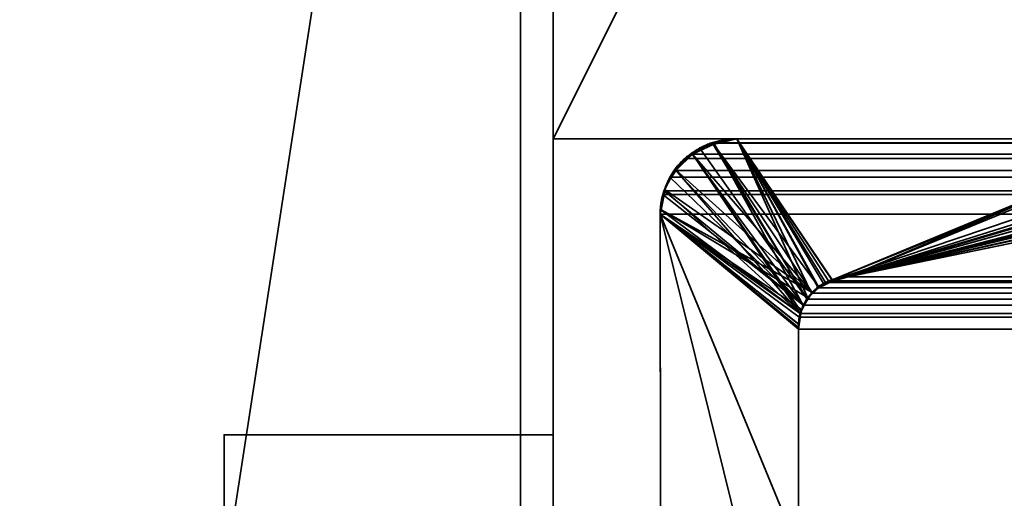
# Model space of a CAD drawing. Header units: millimetres. Extents: x -490 to 6690, y -115 to 152.
# Tile 264 of 656: x 1132.95 to 1140.43, y 2.27 to 5.91. Entities that reach past the tile are written whole.
import ezdxf

# ---------------------------------------------------------------- set-up
doc = ezdxf.new("R2010")
doc.units = ezdxf.units.MM
doc.layers.add('151', color=253, linetype='Continuous')

# ---------------------------------------------------------------- blocks, each defined once
blk = doc.blocks.new('UG_SURFACE_002')
at = {"layer": '151', "color": 252, "linetype": 'Continuous', "lineweight": 35}
for points in [[(2040, -6.2, 2202.5001), (2040, 133.2, 2202.5001), (960, 133.2, 2202.5001), (960, -6.2, 2202.5001)], [(1110, -6.2, 2052.5), (1110, 133.2, 2052.5), (1890, 133.2, 2052.5), (1890, -6.2, 2052.5)]]:
    blk.add_3dface(points, dxfattribs=at)
blk = doc.blocks.new('UG_SURFACE_126')
at = {"layer": '151', "color": 252, "linetype": 'Continuous', "lineweight": 35}
for points in [[(1134.5, 2.75, 1081.875), (1134.5, 2.75, 1164.25), (1137, 2.75, 1164.25), (1137, 2.75, 1081)], [(1137, 2.75, 1081), (1137, 2.75, 1016.25), (1134.5, 2.75, 1016.25), (1134.5, 2.75, 1081.875)], [(1137, 1.9127, 1012.0405), (1134.5, 1.9127, 1012.0405), (1134.5, 2.75, 1016.25), (1137, 2.75, 1016.25)], [(1134.5, 1.9127, 1168.4595), (1137, 1.9127, 1168.4595), (1137, 2.75, 1164.25), (1134.5, 2.75, 1164.25)], [(1134.5, 2.75, 1081.875), (1134.5, -7.1101, 1090.9452), (1134.5, -7.5779, 1091.7555), (1134.5, -8.75, 1154.75)], [(1134.5, -8.75, 1154.75), (1134.5, -9.0148, 1164.0123), (1134.5, 2.75, 1081.875)], [(1134.5, 2.75, 1081.875), (1134.5, -7.0123, 1090.0148), (1134.5, -7.1101, 1090.9452)], [(1134.5, 2.75, 1081.875), (1134.5, -7.9275, 1088.4297), (1134.5, -7.3014, 1089.125)], [(1134.5, 1.9127, 1168.4595), (1134.5, 2.75, 1164.25), (1134.5, -7.0492, 1165.7822), (1134.5, -7.0492, 1166.7178)], [(1134.5, -7.3014, 1089.125), (1134.5, -7.0123, 1090.0148), (1134.5, 2.75, 1081.875)], [(1134.5, -9.7178, 1088.0492), (1134.5, -8.7822, 1088.0492), (1134.5, 2.75, 1081.875), (1134.5, -16.875, 1081.875)], [(1134.5, 2.75, 1164.25), (1134.5, -7.4297, 1164.9275), (1134.5, -7.0492, 1165.7822)], [(1134.5, 2.75, 1081.875), (1134.5, -9.0148, 1164.0123), (1134.5, -8.125, 1164.3014)], [(1134.5, -8.7822, 1088.0492), (1134.5, -7.9275, 1088.4297), (1134.5, 2.75, 1081.875)], [(1134.5, -8.125, 1164.3014), (1134.5, -7.4297, 1164.9275), (1134.5, 2.75, 1164.25), (1134.5, 2.75, 1081.875)], [(1134.5, 2.75, 1081.875), (1134.5, -9.0148, 1016.4877), (1134.5, -8.8642, 1025.1759), (1134.5, -8.75, 1025.75)], [(1134.5, 2.75, 1081.875), (1134.5, -8.8642, 1074.824), (1134.5, -9.1893, 1075.3107)], [(1134.5, -8.75, 1025.75), (1134.5, -8.75, 1074.25), (1134.5, 2.75, 1081.875)], [(1134.5, -8.75, 1074.25), (1134.5, -8.8642, 1074.824), (1134.5, 2.75, 1081.875)], [(1134.5, -16.875, 1081.875), (1134.5, 2.75, 1081.875), (1134.5, -9.676, 1075.6358), (1134.5, -10.25, 1075.75)], [(1134.5, 2.75, 1016.25), (1134.5, 1.9127, 1012.0405), (1134.5, -7.0492, 1013.7821), (1134.5, -7.0492, 1014.7178)], [(1134.5, -9.1893, 1075.3107), (1134.5, -9.676, 1075.6358), (1134.5, 2.75, 1081.875)], [(1134.5, 2.75, 1081.875), (1134.5, 2.75, 1016.25), (1134.5, -7.4297, 1015.5725), (1134.5, -8.125, 1016.1985)], [(1134.5, -7.0492, 1014.7178), (1134.5, -7.4297, 1015.5725), (1134.5, 2.75, 1016.25)], [(1134.5, -8.125, 1016.1985), (1134.5, -9.0148, 1016.4877), (1134.5, 2.75, 1081.875)], [(1137, -17.75, 1081), (1137, 2.75, 1081), (1137, -7.6231, 1086.5958), (1137, -9.25, 1086.2499)], [(1137, 2.75, 1081), (1137, -6.2774, 1087.5735), (1137, -7.6231, 1086.5958)], [(1137, 2.75, 1081), (1137, -5.4458, 1089.0139), (1137, -6.2774, 1087.5735)], [(1137, -6.8989, 1093.4861), (1137, 2.75, 1164.25), (1137, -5.5958, 1164.623), (1137, -6.5735, 1163.2774)], [(1137, -5.25, 1166.25), (1137, 2.75, 1164.25), (1137, 1.9127, 1168.4595)], [(1137, 2.75, 1164.25), (1137, -6.8989, 1093.4861), (1137, -5.7859, 1092.25)], [(1137, 2.75, 1164.25), (1137, -5.25, 1166.25), (1137, -5.5958, 1164.623)], [(1137, 2.75, 1081), (1137, -5.2719, 1090.6681), (1137, -5.4458, 1089.0139)], [(1137, -5.7859, 1092.25), (1137, -5.2719, 1090.6681), (1137, 2.75, 1081), (1137, 2.75, 1164.25)], [(1137, 2.75, 1081), (1137, -8.8642, 1074.824), (1137, -8.75, 1074.25)], [(1137, -8.75, 1074.25), (1137, -8.75, 1025.75), (1137, -8.0139, 1018.0542), (1137, 2.75, 1081)], [(1137, 2.75, 1081), (1137, -9.676, 1075.6358), (1137, -9.1893, 1075.3107)], [(1137, -9.1893, 1075.3107), (1137, -8.8642, 1074.824), (1137, 2.75, 1081)], [(1137, -10.25, 1075.75), (1137, -9.676, 1075.6358), (1137, 2.75, 1081), (1137, -17.75, 1081)], [(1137, 2.75, 1081), (1137, -8.0139, 1018.0542), (1137, -6.5735, 1017.2225)], [(1137, -6.5735, 1017.2225), (1137, -5.5958, 1015.8769), (1137, 2.75, 1016.25), (1137, 2.75, 1081)], [(1137, 1.9127, 1012.0405), (1137, 2.75, 1016.25), (1137, -5.25, 1014.25)], [(1137, -5.5958, 1015.8769), (1137, -5.25, 1014.25), (1137, 2.75, 1016.25)]]:
    blk.add_3dface(points, dxfattribs=at)
blk = doc.blocks.new('UG_SURFACE_131')
at = {"layer": '151', "color": 254, "linetype": 'Continuous', "lineweight": 35}
for points in [[(1148.7499, 131.75, -7.5), (1148.7499, 5, -7.5), (1137, 106, -7.5)], [(1145, 13, -7.5), (1137, 106, -7.5), (1148.7499, 5, -7.5)], [(1137, 5, 2020.4999), (1137, 21, 2020.4999), (1137, 21, -7.5), (1137, 5, -7.5)], [(1137, 21, 2020.4999), (1137, 5, 2020.4999), (1141, 5, 2016.5), (1141, 13, 2016.5)], [(1141, 13, -7.5), (1137, 5, -7.5), (1137, 21, -7.5)], [(1141, 13, -7.5), (1141, 5, -7.5), (1137, 5, -7.5)], [(1141, 5, 2016.5), (1137, 5, 2020.4999), (1137, 5, -7.5), (1141, 5, -7.5)]]:
    blk.add_3dface(points, dxfattribs=at)
blk = doc.blocks.new('UG_SURFACE_133')
at = {"layer": '151', "color": 254, "linetype": 'Continuous', "lineweight": 35}
for points in [[(1875.25, -10, 2032.7499), (1875.25, 136.75, 2032.7499), (1124.75, 136.75, 2032.7499), (1124.75, -10, 2032.7499)], [(1867.4999, 21, 2025.0001), (1867.4999, -8, 2025.0001), (1132.5001, -8, 2025.0001), (1132.5001, 21, 2025.0001)], [(1863, 5, 2020.4999), (1863, 21, 2020.4999), (1137, 21, 2020.4999), (1137, 5, 2020.4999)], [(1141, 13, 2016.5), (1141, 5, 2016.5), (1137, 5, 2020.4999), (1137, 21, 2020.4999)], [(1863, 5, 2020.4999), (1137, 5, 2020.4999), (1141, 5, 2016.5), (1859, 5, 2016.5)]]:
    blk.add_3dface(points, dxfattribs=at)
blk = doc.blocks.new('UG_SURFACE_141')
at = {"layer": '151', "color": 252, "linetype": 'Continuous', "lineweight": 35}
for points in [[(1134.5, 2.75, 1081.875), (1134.5, 2.75, 1164.25), (1137, 2.75, 1164.25), (1137, 2.75, 1081)], [(1137, 2.75, 1081), (1137, 2.75, 1016.25), (1134.5, 2.75, 1016.25), (1134.5, 2.75, 1081.875)], [(1137, 1.9127, 1012.0405), (1134.5, 1.9127, 1012.0405), (1134.5, 2.75, 1016.25), (1137, 2.75, 1016.25)], [(1134.5, 1.9127, 1168.4595), (1137, 1.9127, 1168.4595), (1137, 2.75, 1164.25), (1134.5, 2.75, 1164.25)], [(1134.5, 2.75, 1081.875), (1134.5, -7.1101, 1090.9452), (1134.5, -7.5779, 1091.7555), (1134.5, -8.75, 1154.75)], [(1134.5, -8.75, 1154.75), (1134.5, -9.0148, 1164.0123), (1134.5, 2.75, 1081.875)], [(1134.5, 2.75, 1081.875), (1134.5, -7.0123, 1090.0148), (1134.5, -7.1101, 1090.9452)], [(1134.5, 2.75, 1081.875), (1134.5, -7.9275, 1088.4297), (1134.5, -7.3014, 1089.125)], [(1134.5, 1.9127, 1168.4595), (1134.5, 2.75, 1164.25), (1134.5, -7.0492, 1165.7822), (1134.5, -7.0492, 1166.7178)], [(1134.5, -7.3014, 1089.125), (1134.5, -7.0123, 1090.0148), (1134.5, 2.75, 1081.875)], [(1134.5, -9.7178, 1088.0492), (1134.5, -8.7822, 1088.0492), (1134.5, 2.75, 1081.875), (1134.5, -16.875, 1081.875)], [(1134.5, 2.75, 1164.25), (1134.5, -7.4297, 1164.9275), (1134.5, -7.0492, 1165.7822)], [(1134.5, 2.75, 1081.875), (1134.5, -9.0148, 1164.0123), (1134.5, -8.125, 1164.3014)], [(1134.5, -8.7822, 1088.0492), (1134.5, -7.9275, 1088.4297), (1134.5, 2.75, 1081.875)], [(1134.5, -8.125, 1164.3014), (1134.5, -7.4297, 1164.9275), (1134.5, 2.75, 1164.25), (1134.5, 2.75, 1081.875)], [(1134.5, 2.75, 1081.875), (1134.5, -9.0148, 1016.4877), (1134.5, -8.8642, 1025.1759), (1134.5, -8.75, 1025.75)], [(1134.5, 2.75, 1081.875), (1134.5, -8.8642, 1074.824), (1134.5, -9.1893, 1075.3107)], [(1134.5, -8.75, 1025.75), (1134.5, -8.75, 1074.25), (1134.5, 2.75, 1081.875)], [(1134.5, -8.75, 1074.25), (1134.5, -8.8642, 1074.824), (1134.5, 2.75, 1081.875)], [(1134.5, -16.875, 1081.875), (1134.5, 2.75, 1081.875), (1134.5, -9.676, 1075.6358), (1134.5, -10.25, 1075.75)], [(1134.5, 2.75, 1016.25), (1134.5, 1.9127, 1012.0405), (1134.5, -7.0492, 1013.7821), (1134.5, -7.0492, 1014.7178)], [(1134.5, -9.1893, 1075.3107), (1134.5, -9.676, 1075.6358), (1134.5, 2.75, 1081.875)], [(1134.5, 2.75, 1081.875), (1134.5, 2.75, 1016.25), (1134.5, -7.4297, 1015.5725), (1134.5, -8.125, 1016.1985)], [(1134.5, -7.0492, 1014.7178), (1134.5, -7.4297, 1015.5725), (1134.5, 2.75, 1016.25)], [(1134.5, -8.125, 1016.1985), (1134.5, -9.0148, 1016.4877), (1134.5, 2.75, 1081.875)], [(1137, -17.75, 1081), (1137, 2.75, 1081), (1137, -7.6231, 1086.5958), (1137, -9.25, 1086.2499)], [(1137, 2.75, 1081), (1137, -6.2774, 1087.5735), (1137, -7.6231, 1086.5958)], [(1137, 2.75, 1081), (1137, -5.4458, 1089.0139), (1137, -6.2774, 1087.5735)], [(1137, -6.8989, 1093.4861), (1137, 2.75, 1164.25), (1137, -5.5958, 1164.623), (1137, -6.5735, 1163.2774)], [(1137, -5.25, 1166.25), (1137, 2.75, 1164.25), (1137, 1.9127, 1168.4595)], [(1137, 2.75, 1164.25), (1137, -6.8989, 1093.4861), (1137, -5.7859, 1092.25)], [(1137, 2.75, 1164.25), (1137, -5.25, 1166.25), (1137, -5.5958, 1164.623)], [(1137, 2.75, 1081), (1137, -5.2719, 1090.6681), (1137, -5.4458, 1089.0139)], [(1137, -5.7859, 1092.25), (1137, -5.2719, 1090.6681), (1137, 2.75, 1081), (1137, 2.75, 1164.25)], [(1137, 2.75, 1081), (1137, -8.8642, 1074.824), (1137, -8.75, 1074.25)], [(1137, -8.75, 1074.25), (1137, -8.75, 1025.75), (1137, -8.0139, 1018.0542), (1137, 2.75, 1081)], [(1137, 2.75, 1081), (1137, -9.676, 1075.6358), (1137, -9.1893, 1075.3107)], [(1137, -9.1893, 1075.3107), (1137, -8.8642, 1074.824), (1137, 2.75, 1081)], [(1137, -10.25, 1075.75), (1137, -9.676, 1075.6358), (1137, 2.75, 1081), (1137, -17.75, 1081)], [(1137, 2.75, 1081), (1137, -8.0139, 1018.0542), (1137, -6.5735, 1017.2225)], [(1137, -6.5735, 1017.2225), (1137, -5.5958, 1015.8769), (1137, 2.75, 1016.25), (1137, 2.75, 1081)], [(1137, 1.9127, 1012.0405), (1137, 2.75, 1016.25), (1137, -5.25, 1014.25)], [(1137, -5.5958, 1015.8769), (1137, -5.25, 1014.25), (1137, 2.75, 1016.25)]]:
    blk.add_3dface(points, dxfattribs=at)
blk = doc.blocks.new('UG_SURFACE_155')
at = {"layer": '151', "color": 7, "linetype": 'Continuous', "lineweight": 35}
for points in [[(1136.75, -22, -7.5), (1136.75, 16, -7.5), (1137, 16, -7.5), (1137, -22, -7.5)], [(1136.75, 16, -7.5), (1136.75, -22, -7.5), (1136.75, -22, 2020.75), (1136.75, 16, 2020.75)], [(1137, -22, 2020.4999), (1137, 16, 2020.4999), (1136.75, 16, 2020.75), (1136.75, -22, 2020.75)], [(1137, 16, 2020.4999), (1137, -22, 2020.4999), (1137, -22, -7.5), (1137, 16, -7.5)]]:
    blk.add_3dface(points, dxfattribs=at)
blk = doc.blocks.new('UG_SURFACE_156')
at = {"layer": '151', "color": 14, "linetype": 'Continuous', "lineweight": 35}
for points in [[(1132.7, -10, -7.5), (1132.7, 19, -7.5), (1133.9999, 19, -7.5), (1136.75, 16.25, -7.5)], [(1136.75, 16.25, 2020.75), (1133.9999, 19, 2023.5), (1132.7, 19, 2024.8001), (1132.7, -10, 2024.8001)], [(1136.75, 16.25, -7.5), (1136.75, -22, -7.5), (1132.7, -10, -7.5)], [(1132.7, -10, 2024.8001), (1136.75, -22, 2020.75), (1136.75, 16.25, 2020.75)], [(1136.75, 16.25, 2020.75), (1136.75, -22, 2020.75), (1136.75, -22, -7.5), (1136.75, 16.25, -7.5)]]:
    blk.add_3dface(points, dxfattribs=at)
blk = doc.blocks.new('UG_SURFACE_159')
at = {"layer": '151', "color": 14, "linetype": 'Continuous', "lineweight": 35}
for points in [[(1867.3, -10, 2024.8001), (1867.3, 19, 2024.8001), (1132.7, 19, 2024.8001), (1132.7, -10, 2024.8001)], [(1132.7, -10, 2024.8001), (1132.7, 19, 2024.8001), (1133.9999, 19, 2023.5), (1136.75, 16.25, 2020.75)], [(1136.75, 16.25, 2020.75), (1136.75, -22, 2020.75), (1132.7, -10, 2024.8001)], [(1863.25, 16.25, 2020.75), (1863.25, -22, 2020.75), (1136.75, -22, 2020.75), (1136.75, 16.25, 2020.75)]]:
    blk.add_3dface(points, dxfattribs=at)
blk = doc.blocks.new('UG_SURFACE_160')
at = {"layer": '151', "color": 7, "linetype": 'Continuous', "lineweight": 35}
for points in [[(1136.75, 16, 2020.75), (1136.75, -22, 2020.75), (1863.25, -22, 2020.75), (1863.25, 16, 2020.75)], [(1136.75, -22, 2020.75), (1136.75, 16, 2020.75), (1137, 16, 2020.4999), (1137, -22, 2020.4999)], [(1863, 16, 2020.4999), (1863, -22, 2020.4999), (1137, -22, 2020.4999), (1137, 16, 2020.4999)]]:
    blk.add_3dface(points, dxfattribs=at)
blk = doc.blocks.new('UG_SURFACE_165')
at = {"layer": '151', "color": 253, "linetype": 'Continuous', "lineweight": 35}
for points in [[(1139.0535, 3.9013, 2018.4467), (1143.765, 5.4905, 2013.7351), (1141.9921, 5.0751, 2015.5079), (1141.8536, 5.0385, 2015.6465)], [(1143.7974, 5.3886, 2013.7026), (1143.765, 5.4905, 2013.7351), (1139.0535, 3.9013, 2018.4467), (1139.1202, 3.9188, 2018.3797)], [(1139.1202, 3.9188, 2018.3797), (1143.8208, 5.3154, 2013.6793), (1143.7974, 5.3886, 2013.7026)], [(1139.1202, 3.9188, 2018.3797), (1139.239, 3.95, 2018.2612), (1143.8208, 5.3154, 2013.6793)], [(1143.8771, 5.2395, 2013.6228), (1143.8208, 5.3154, 2013.6793), (1139.239, 3.95, 2018.2612)], [(1139.239, 3.95, -7.5), (1143.8301, 5.2976, -7.5), (1143.8788, 5.2375, -7.5)], [(1141.8548, 5.0264, -7.5), (1141.9083, 5.036, -7.5), (1143.8301, 5.2976, -7.5), (1139.239, 3.95, -7.5)], [(1139.239, 3.95, 2018.2612), (1143.9376, 5.1583, 2013.5624), (1143.8771, 5.2395, 2013.6228)], [(1143.8788, 5.2375, -7.5), (1143.9583, 5.1396, -7.5), (1139.239, 3.95, -7.5)], [(1143.9924, 5.1155, 2013.5076), (1143.9376, 5.1583, 2013.5624), (1139.239, 3.95, 2018.2612)], [(1139.239, 3.95, -7.5), (1143.9583, 5.1396, -7.5), (1143.9945, 5.1182, -7.5)], [(1143.9945, 5.1182, -7.5), (1144.1336, 5.036, -7.5), (1139.239, 3.95, -7.5)], [(1139.239, 3.95, 2018.2612), (1144.0256, 5.0896, 2013.4745), (1143.9924, 5.1155, 2013.5076)], [(1144.1536, 5.0503, 2013.3464), (1144.0256, 5.0896, 2013.4745), (1139.239, 3.95, 2018.2612)], [(1141.8536, 5.0385, 2015.6465), (1141.7079, 5, 2015.7921), (1139.0535, 3.9013, 2018.4467)], [(1139.239, 3.95, 2018.2612), (1144.3164, 5.0003, 2013.1836), (1144.1536, 5.0503, 2013.3464)], [(1139.239, 3.95, -7.5), (1144.1336, 5.036, -7.5), (1144.151, 5.0329, -7.5)], [(1144.151, 5.0329, -7.5), (1144.334, 5, -7.5), (1139.239, 3.95, -7.5)], [(1139.239, 3.95, -7.5), (1141.7079, 5, -7.5), (1141.8548, 5.0264, -7.5)], [(1138.0575, 4.884, -7.5), (1138.1725, 4.9592, -7.5), (1138.2129, 4.9666, -7.5), (1138.9651, 3.8324, -7.5)], [(1138.2139, 4.9557, 2019.2862), (1138.1725, 4.9592, -7.5), (1138.0575, 4.884, -7.5)], [(1138.0575, 4.884, -7.5), (1138.1118, 4.9307, 2019.3882), (1138.2139, 4.9557, 2019.2862)], [(1138.2139, 4.9557, 2019.2862), (1138.1118, 4.9307, 2019.3882), (1138.9258, 3.7833, 2018.5742)], [(1138.2139, 4.9557, 2019.2862), (1138.2129, 4.9666, -7.5), (1138.1725, 4.9592, -7.5)], [(1138.2129, 4.9666, -7.5), (1138.2139, 4.9557, 2019.2862), (1138.395, 5, 2019.105)], [(1138.395, 5, 2019.105), (1138.395, 5, -7.5), (1138.2129, 4.9666, -7.5)], [(1138.2129, 4.9666, -7.5), (1138.395, 5, -7.5), (1139.0899, 3.9194, -7.5), (1139.0189, 3.8698, -7.5)], [(1139.0189, 3.8698, -7.5), (1138.9651, 3.8324, -7.5), (1138.2129, 4.9666, -7.5)], [(1138.9258, 3.7833, 2018.5742), (1138.9329, 3.7899, 2018.5671), (1138.395, 5, 2019.105), (1138.2139, 4.9557, 2019.2862)], [(1138.395, 5, 2019.105), (1141.7079, 5, 2015.7921), (1141.7079, 5, -7.5), (1138.395, 5, -7.5)], [(1138.395, 5, -7.5), (1141.7079, 5, -7.5), (1139.239, 3.95, -7.5), (1139.1197, 3.9255, -7.5)], [(1139.1197, 3.9255, -7.5), (1139.0899, 3.9194, -7.5), (1138.395, 5, -7.5)], [(1138.9329, 3.7899, 2018.5671), (1139.0179, 3.8685, 2018.482), (1138.395, 5, 2019.105)], [(1139.0179, 3.8685, 2018.482), (1139.0535, 3.9013, 2018.4467), (1138.395, 5, 2019.105)], [(1141.7079, 5, 2015.7921), (1138.395, 5, 2019.105), (1139.0535, 3.9013, 2018.4467)], [(1144.334, 5, 2013.1662), (1144.3164, 5.0003, 2013.1836), (1139.239, 3.95, 2018.2612), (1148.0999, 3.95, 2009.4001)], [(1144.334, 5, -7.5), (1149, 5, -7.5), (1148.0999, 3.95, -7.5), (1139.239, 3.95, -7.5)], [(1138.8748, 3.672, 2018.6253), (1138.0562, 4.8826, 2019.444), (1137.9262, 4.7703, 2019.5737), (1137.9248, 4.7677, 2019.5751)], [(1137.9334, 4.762, -7.5), (1137.9262, 4.7703, 2019.5737), (1138.0562, 4.8826, 2019.444)], [(1138.9651, 3.8324, -7.5), (1137.9334, 4.762, -7.5), (1137.9832, 4.8355, -7.5), (1138.0575, 4.884, -7.5)], [(1138.0562, 4.8826, 2019.444), (1137.9832, 4.8355, -7.5), (1137.9334, 4.762, -7.5)], [(1138.0562, 4.8826, 2019.444), (1138.0575, 4.884, -7.5), (1137.9832, 4.8355, -7.5)], [(1138.0575, 4.884, -7.5), (1138.0562, 4.8826, 2019.444), (1138.1118, 4.9307, 2019.3882)], [(1138.882, 3.688, 2018.6179), (1138.9258, 3.7833, 2018.5742), (1138.1118, 4.9307, 2019.3882), (1138.0562, 4.8826, 2019.444)], [(1138.0562, 4.8826, 2019.444), (1138.8748, 3.672, 2018.6253), (1138.882, 3.688, 2018.6179)], [(1137.8564, 4.6482, -7.5), (1137.8443, 4.6127, 2019.6557), (1137.9248, 4.7677, 2019.5751)], [(1137.9248, 4.7677, 2019.5751), (1137.8443, 4.6127, 2019.6557), (1138.8748, 3.672, 2018.6253)], [(1137.8492, 4.6126, -7.5), (1137.8564, 4.6482, -7.5), (1137.9334, 4.762, -7.5), (1138.9651, 3.8324, -7.5)], [(1137.9248, 4.7677, 2019.5751), (1137.9334, 4.762, -7.5), (1137.8564, 4.6482, -7.5)], [(1137.9334, 4.762, -7.5), (1137.9248, 4.7677, 2019.5751), (1137.9262, 4.7703, 2019.5737)], [(1137.8564, 4.6482, -7.5), (1137.8492, 4.6126, -7.5), (1137.8443, 4.6127, 2019.6557)], [(1138.8748, 3.672, 2018.6253), (1137.8443, 4.6127, 2019.6557), (1137.8403, 4.6047, 2019.6598), (1137.8174, 4.4611, 2019.6826)], [(1137.8189, 4.4613, -7.5), (1137.8174, 4.4611, 2019.6826), (1137.8403, 4.6047, 2019.6598)], [(1137.8189, 4.4613, -7.5), (1137.8403, 4.6047, 2019.6598), (1137.8443, 4.6127, 2019.6557)], [(1137.8443, 4.6127, 2019.6557), (1137.8492, 4.6126, -7.5), (1137.8189, 4.4613, -7.5)], [(1137.8189, 4.4613, -7.5), (1137.8492, 4.6126, -7.5), (1138.9651, 3.8324, -7.5)], [(1137.8174, 4.4611, 2019.6826), (1137.8189, 4.4613, -7.5), (1137.8119, 4.4265, -7.5)], [(1138.9378, 3.7885, -7.5), (1138.8848, 3.7032, -7.5), (1137.8119, 4.4265, -7.5), (1137.8189, 4.4613, -7.5)], [(1137.8119, 4.4265, -7.5), (1137.8119, 4.4265, 2019.6881), (1137.8174, 4.4611, 2019.6826)], [(1137.8174, 4.4611, 2019.6826), (1137.8119, 4.4265, 2019.6881), (1138.8748, 3.672, 2018.6253)], [(1137.8119, 4.4265, -7.5), (1137.8134, 2.0275, -7.5), (1137.8134, 2.0275, 2019.6865), (1137.8119, 4.4265, 2019.6881)], [(1137.8134, 2.0275, -7.5), (1137.8119, 4.4265, -7.5), (1138.8619, 3.5528, -7.5), (1138.863, 1.872, -7.5)], [(1137.8119, 4.4265, -7.5), (1138.8848, 3.7032, -7.5), (1138.8826, 3.6894, -7.5), (1138.8671, 3.5874, -7.5)], [(1138.8671, 3.5874, -7.5), (1138.8619, 3.5528, -7.5), (1137.8119, 4.4265, -7.5)], [(1137.8119, 4.4265, 2019.6881), (1138.8615, 3.5656, 2018.6386), (1138.8643, 3.5876, 2018.6357)], [(1138.8887, 1.7096, 2018.6112), (1138.863, 1.872, 2018.6372), (1137.8119, 4.4265, 2019.6881), (1138.7244, 0.736, 2018.7755)], [(1138.863, 1.872, 2018.6372), (1138.8619, 3.5528, 2018.6381), (1138.8615, 3.5656, 2018.6386), (1137.8119, 4.4265, 2019.6881)], [(1138.8643, 3.5876, 2018.6357), (1138.8748, 3.672, 2018.6253), (1137.8119, 4.4265, 2019.6881)], [(1138.7244, 0.736, 2018.7755), (1137.8119, 4.4265, 2019.6881), (1137.8134, 2.0275, 2019.6865)], [(1137.8189, 4.4613, -7.5), (1138.9651, 3.8324, -7.5), (1138.9378, 3.7885, -7.5)], [(1139.0535, 3.9013, 2018.4467), (1139.0179, 3.8685, 2018.482), (1139.0189, 3.8698, -7.5)], [(1139.0189, 3.8698, -7.5), (1139.0899, 3.9194, -7.5), (1139.1202, 3.9188, 2018.3797)], [(1139.1202, 3.9188, 2018.3797), (1139.0535, 3.9013, 2018.4467), (1139.0189, 3.8698, -7.5)], [(1139.0899, 3.9194, -7.5), (1139.1197, 3.9255, -7.5), (1139.1202, 3.9188, 2018.3797)], [(1139.1197, 3.9255, -7.5), (1139.239, 3.95, -7.5), (1139.239, 3.95, 2018.2612)], [(1139.239, 3.95, 2018.2612), (1139.1202, 3.9188, 2018.3797), (1139.1197, 3.9255, -7.5)], [(1139.239, 3.95, 2018.2612), (1139.239, 3.95, -7.5), (1148.0999, 3.95, -7.5), (1148.0999, 3.95, 2009.4001)], [(1139.0179, 3.8685, 2018.482), (1138.9329, 3.7899, 2018.5671), (1138.9651, 3.8324, -7.5)], [(1138.9329, 3.7899, 2018.5671), (1138.9378, 3.7885, -7.5), (1138.9651, 3.8324, -7.5)], [(1138.9651, 3.8324, -7.5), (1139.0189, 3.8698, -7.5), (1139.0179, 3.8685, 2018.482)], [(1138.9258, 3.7833, 2018.5742), (1138.882, 3.688, 2018.6179), (1138.8826, 3.6894, -7.5)], [(1138.8826, 3.6894, -7.5), (1138.8848, 3.7032, -7.5), (1138.9329, 3.7899, 2018.5671)], [(1138.9329, 3.7899, 2018.5671), (1138.9258, 3.7833, 2018.5742), (1138.8826, 3.6894, -7.5)], [(1138.8848, 3.7032, -7.5), (1138.9378, 3.7885, -7.5), (1138.9329, 3.7899, 2018.5671)], [(1138.8748, 3.672, 2018.6253), (1138.8643, 3.5876, 2018.6357), (1138.8671, 3.5874, -7.5)], [(1138.8671, 3.5874, -7.5), (1138.8826, 3.6894, -7.5), (1138.882, 3.688, 2018.6179)], [(1138.882, 3.688, 2018.6179), (1138.8748, 3.672, 2018.6253), (1138.8671, 3.5874, -7.5)], [(1138.8643, 3.5876, 2018.6357), (1138.8615, 3.5656, 2018.6386), (1138.8619, 3.5528, -7.5)], [(1138.8615, 3.5656, 2018.6386), (1138.8619, 3.5528, 2018.6381), (1138.8619, 3.5528, -7.5)], [(1138.8619, 3.5528, -7.5), (1138.8671, 3.5874, -7.5), (1138.8643, 3.5876, 2018.6357)], [(1138.8619, 3.5528, 2018.6381), (1138.863, 1.872, 2018.6372), (1138.863, 1.872, -7.5), (1138.8619, 3.5528, -7.5)]]:
    blk.add_3dface(points, dxfattribs=at)
blk = doc.blocks.new('UG_SURFACE_166')
at = {"layer": '151', "color": 253, "linetype": 'Continuous', "lineweight": 35}
for points in [[(1148.0999, 3.95, 2009.4001), (1139.239, 3.95, 2018.2612), (1141.7079, 5, 2015.7921), (1141.8676, 5.0383, 2015.6324)], [(1138.8986, 3.736, 2018.6014), (1138.0554, 4.8844, 2019.4447), (1138.1921, 4.9666, 2019.3079), (1138.2158, 4.9705, 2019.2842)], [(1138.1921, 4.9666, 2019.3079), (1138.0554, 4.8844, 2019.4447), (1861.9446, 4.8844, 2019.4447)], [(1861.8079, 4.9666, 2019.3079), (1861.7842, 4.9705, 2019.2842), (1138.2158, 4.9705, 2019.2842), (1138.1921, 4.9666, 2019.3079)], [(1138.1921, 4.9666, 2019.3079), (1861.9446, 4.8844, 2019.4447), (1861.8079, 4.9666, 2019.3079)], [(1138.2158, 4.9705, 2019.2842), (1861.7842, 4.9705, 2019.2842), (1861.605, 5, 2019.105), (1138.395, 5, 2019.105)], [(1138.2158, 4.9705, 2019.2842), (1138.395, 5, 2019.105), (1138.9608, 3.8278, 2018.5392), (1138.9291, 3.781, 2018.5709)], [(1138.9291, 3.781, 2018.5709), (1138.8986, 3.736, 2018.6014), (1138.2158, 4.9705, 2019.2842)], [(1861.605, 5, 2019.105), (1858.2921, 5, 2015.7921), (1141.7079, 5, 2015.7921), (1138.395, 5, 2019.105)], [(1138.395, 5, 2019.105), (1139.0678, 3.909, 2018.4321), (1139.0127, 3.8672, 2018.4872)], [(1138.395, 5, 2019.105), (1141.7079, 5, 2015.7921), (1139.239, 3.95, 2018.2612), (1139.1196, 3.9214, 2018.3804)], [(1139.0127, 3.8672, 2018.4872), (1138.9608, 3.8278, 2018.5392), (1138.395, 5, 2019.105)], [(1139.1196, 3.9214, 2018.3804), (1139.0678, 3.909, 2018.4321), (1138.395, 5, 2019.105)], [(1138.8986, 3.736, 2018.6014), (1137.9272, 4.7603, 2019.5727), (1137.9987, 4.8502, 2019.5012), (1138.0554, 4.8844, 2019.4447)], [(1862.0013, 4.8502, 2019.5012), (1861.9446, 4.8844, 2019.4447), (1138.0554, 4.8844, 2019.4447), (1137.9987, 4.8502, 2019.5012)], [(1137.9987, 4.8502, 2019.5012), (1137.9272, 4.7603, 2019.5727), (1862.0728, 4.7603, 2019.5727)], [(1137.9987, 4.8502, 2019.5012), (1862.0728, 4.7603, 2019.5727), (1862.0013, 4.8502, 2019.5012)], [(1862.1144, 4.7079, 2019.6145), (1862.0728, 4.7603, 2019.5727), (1137.9272, 4.7603, 2019.5727), (1137.8856, 4.7079, 2019.6145)], [(1138.8986, 3.736, 2018.6014), (1137.8856, 4.7079, 2019.6145), (1137.9272, 4.7603, 2019.5727)], [(1137.8856, 4.7079, 2019.6145), (1137.8429, 4.6035, 2019.6571), (1862.1571, 4.6035, 2019.6571)], [(1137.8429, 4.6035, 2019.6571), (1137.8856, 4.7079, 2019.6145), (1138.8986, 3.736, 2018.6014)], [(1137.8856, 4.7079, 2019.6145), (1862.1571, 4.6035, 2019.6571), (1862.1144, 4.7079, 2019.6145)], [(1137.8119, 4.4265, 2019.6881), (1862.1881, 4.4265, 2019.6881), (1862.1682, 4.5765, 2019.6681)], [(1137.8318, 4.5765, 2019.6681), (1137.8119, 4.4265, 2019.6881), (1862.1682, 4.5765, 2019.6681)], [(1138.8986, 3.736, 2018.6014), (1138.8776, 3.6724, 2018.6224), (1137.8119, 4.4265, 2019.6881), (1137.8318, 4.5765, 2019.6681)], [(1862.1682, 4.5765, 2019.6681), (1862.1571, 4.6035, 2019.6571), (1137.8429, 4.6035, 2019.6571), (1137.8318, 4.5765, 2019.6681)], [(1137.8318, 4.5765, 2019.6681), (1137.8429, 4.6035, 2019.6571), (1138.8986, 3.736, 2018.6014)], [(1137.8119, 4.4265, 2019.6881), (1137.8134, 2.0275, 2019.6865), (1862.1866, 2.0275, 2019.6865), (1862.1881, 4.4265, 2019.6881)], [(1138.8776, 3.6724, 2018.6224), (1138.8683, 3.6444, 2018.6317), (1137.8119, 4.4265, 2019.6881)], [(1138.8683, 3.6444, 2018.6317), (1138.8619, 3.5528, 2018.6381), (1137.8119, 4.4265, 2019.6881)], [(1137.8119, 4.4265, 2019.6881), (1138.8619, 3.5528, 2018.6381), (1138.863, 1.872, 2018.6372)], [(1138.863, 1.872, 2018.6372), (1138.885, 1.7081, 2018.615), (1138.7244, 0.736, 2018.7755), (1137.8119, 4.4265, 2019.6881)], [(1137.8134, 2.0275, 2019.6865), (1137.8119, 4.4265, 2019.6881), (1138.7244, 0.736, 2018.7755)], [(1860.9873, 3.8672, 2018.4872), (1139.0127, 3.8672, 2018.4872), (1139.0678, 3.909, 2018.4321)], [(1139.0678, 3.909, 2018.4321), (1139.1196, 3.9214, 2018.3804), (1860.8804, 3.9214, 2018.3804), (1860.9322, 3.909, 2018.4321)], [(1860.9322, 3.909, 2018.4321), (1860.9873, 3.8672, 2018.4872), (1139.0678, 3.909, 2018.4321)], [(1139.239, 3.95, 2018.2612), (1860.761, 3.95, 2018.2612), (1860.8804, 3.9214, 2018.3804), (1139.1196, 3.9214, 2018.3804)], [(1860.761, 3.95, 2018.2612), (1139.239, 3.95, 2018.2612), (1148.0999, 3.95, 2009.4001), (1851.9001, 3.95, 2009.4001)], [(1861.0709, 3.781, 2018.5709), (1138.9291, 3.781, 2018.5709), (1138.9608, 3.8278, 2018.5392)], [(1138.9608, 3.8278, 2018.5392), (1139.0127, 3.8672, 2018.4872), (1860.9873, 3.8672, 2018.4872), (1861.0392, 3.8278, 2018.5392)], [(1861.0392, 3.8278, 2018.5392), (1861.0709, 3.781, 2018.5709), (1138.9608, 3.8278, 2018.5392)], [(1138.8986, 3.736, 2018.6014), (1138.9291, 3.781, 2018.5709), (1861.0709, 3.781, 2018.5709), (1861.1014, 3.736, 2018.6014)], [(1138.8683, 3.6444, 2018.6317), (1138.8776, 3.6724, 2018.6224), (1861.1224, 3.6724, 2018.6224), (1861.1317, 3.6444, 2018.6317)], [(1861.1014, 3.736, 2018.6014), (1138.8776, 3.6724, 2018.6224), (1138.8986, 3.736, 2018.6014)], [(1861.1014, 3.736, 2018.6014), (1861.1224, 3.6724, 2018.6224), (1138.8776, 3.6724, 2018.6224)], [(1861.1381, 3.5528, 2018.6381), (1138.8619, 3.5528, 2018.6381), (1138.8683, 3.6444, 2018.6317)], [(1861.1317, 3.6444, 2018.6317), (1861.1381, 3.5528, 2018.6381), (1138.8683, 3.6444, 2018.6317)], [(1861.1381, 3.5528, 2018.6381), (1861.137, 1.872, 2018.6372), (1138.863, 1.872, 2018.6372), (1138.8619, 3.5528, 2018.6381)]]:
    blk.add_3dface(points, dxfattribs=at)

msp = doc.modelspace()

# ---------------------------------------------------------------- linework, layer by layer
at = {"layer": '151', "linetype": 'Continuous', "lineweight": -3}
for p, q in [((1137, 5, 2020.5), (1137, 21, 2020.5)), ((1137, 5, 2020.5), (1137, 21, 2020.5)), ((1137, 5, -7.5), (1137, 21, -7.5)), ((1136.75, 16.25, -7.5), (1136.75, -22, -7.5)), ((1136.75, 16.25, 2020.75), (1136.75, -22, 2020.75)), ((1136.75, 16.25, 2020.75), (1136.75, -22, 2020.75)), ((1136.75, 16, 2020.75), (1136.75, -22, 2020.75)), ((1136.75, 16, -7.5), (1136.75, -22, -7.5)), ((1136.75, 16, 2020.75), (1136.75, -22, 2020.75)), ((1137, 16, -7.5), (1137, -22, -7.5)), ((1137, 16, 2020.5), (1137, -22, 2020.5)), ((1137, 16, 2020.5), (1137, -22, 2020.5)), ((1137, 5, 2020.5), (1141, 5, 2016.5)), ((1863, 5, 2020.5), (1137, 5, 2020.5)), ((1141, 5, 2016.5), (1137, 5, 2020.5)), ((1141, 5, -7.5), (1137, 5, -7.5)), ((1137, 5, 2020.5), (1137, 5, -7.5)), ((1138.3949, 5, 2019.1051), (1141.7079, 5, 2015.7921)), ((1138.3949, 5, 2019.1051), (1138.3949, 5, -7.5)), ((1861.6051, 5, 2019.1051), (1138.3949, 5, 2019.1051)), ((1141.7079, 5, 2015.7921), (1138.3949, 5, 2019.1051)), ((1141.7079, 5, -7.5), (1138.3949, 5, -7.5)), ((1862.1881, 4.4265, 2019.6881), (1137.8119, 4.4265, 2019.6881)), ((1137.8119, 4.4265, 2019.6881), (1137.8119, 4.4265, -7.5)), ((1137.8119, 4.4265, 2019.6881), (1137.8134, 2.0275, 2019.6866)), ((1137.8119, 4.4265, -7.5), (1137.8134, 2.0275, -7.5)), ((1137.8119, 4.4265, 2019.6881), (1137.8134, 2.0275, 2019.6866)), ((1139.2389, 3.95, -7.5), (1139.2389, 3.95, 2018.2611)), ((1148.0999, 3.95, -7.5), (1139.2389, 3.95, -7.5)), ((1139.2389, 3.95, 2018.2611), (1148.0999, 3.95, 2009.4001)), ((1148.0999, 3.95, 2009.4001), (1139.2389, 3.95, 2018.2611)), ((1139.2389, 3.95, 2018.2611), (1860.7611, 3.95, 2018.2611)), ((1138.8619, 3.5528, -7.5), (1138.8629, 1.872, -7.5)), ((1138.8629, 1.872, 2018.6371), (1138.8619, 3.5528, 2018.6381)), ((1138.8619, 3.5528, -7.5), (1138.8619, 3.5528, 2018.6381)), ((1138.8629, 1.872, 2018.6371), (1138.8619, 3.5528, 2018.6381)), ((1138.8619, 3.5528, 2018.6381), (1861.1381, 3.5528, 2018.6381)), ((1134.5, 2.75, 1016.25), (1134.5, 2.75, 1164.25)), ((1137, 2.75, 1016.25), (1134.5, 2.75, 1016.25)), ((1134.5, 2.75, 1164.25), (1137, 2.75, 1164.25)), ((1134.5, 2.75, 1016.25), (1134.5, 2.75, 1164.25)), ((1134.5, 2.75, 1164.25), (1137, 2.75, 1164.25)), ((1137, 2.75, 1016.25), (1134.5, 2.75, 1016.25)), ((1137, 2.75, 1016.25), (1137, 2.75, 1164.25)), ((1137, 2.75, 1016.25), (1137, 2.75, 1164.25))]:
    msp.add_line(p, q, dxfattribs=at)
at = {"layer": '151', "linetype": 'Continuous', "lineweight": -3, "extrusion": (0, 0, -1)}
for centre, radius, start, end in [((-1138.3851, 4.4269, 7.5), 0.5732, 359.96418, 90.97711), ((-1139.2389, 3.5725, 7.5), 0.3775, 357.01599, 90.00001)]:
    msp.add_arc(centre, radius, start, end, dxfattribs=at)
at = {"layer": '151', "linetype": 'Continuous', "lineweight": -3, "extrusion": (-1, 0, 0)}
for centre, start, end in [((8.25, 1016.25, -1134.5), 180, 260.13626), ((8.25, 1164.25, -1134.5), 99.86374, 180), ((8.25, 1016.25, -1134.5), 180, 260.13626), ((8.25, 1164.25, -1134.5), 99.86374, 180)]:
    msp.add_arc(centre, 11, start, end, dxfattribs=at)
at = {"layer": '151', "linetype": 'Continuous', "lineweight": -3, "extrusion": (1, 0, 0)}
for centre, start, end in [((-8.25, 1016.25, 1137), 270, 0), ((-8.25, 1164.25, 1137), 0, 90), ((-8.25, 1164.25, 1137), 0, 90), ((-8.25, 1016.25, 1137), 270, 0)]:
    msp.add_arc(centre, 11, start, end, dxfattribs=at)
at = {"layer": '151', "linetype": 'Continuous', "lineweight": -3}
for points, knots in [([(1137.8119, 4.4265, 2019.6881), (1137.8119, 4.4774, 2019.6881), (1137.8189, 4.529, 2019.6811), (1137.8446, 4.6238, 2019.6554), (1137.8633, 4.6683, 2019.6367), (1137.917, 4.7638, 2019.583), (1137.9563, 4.8115, 2019.5437), (1138.0575, 4.9039, 2019.4425), (1138.1242, 4.9423, 2019.3758), (1138.2581, 4.9902, 2019.2419), (1138.3269, 5.0012, 2019.1731), (1138.3949, 5, 2019.1051)], [0, 0, 0, 0, 0.138086, 0.138086, 0.275037, 0.275037, 0.468853, 0.468853, 0.738668, 0.738668, 1, 1, 1, 1]), ([(1139.2389, 3.95, 2018.2611), (1139.1811, 3.95, 2018.3189), (1139.1223, 3.9367, 2018.3777), (1139.0297, 3.8896, 2018.4703), (1138.9929, 3.8627, 2018.5071), (1138.9371, 3.8019, 2018.5629), (1138.9155, 3.771, 2018.5845), (1138.8853, 3.7081, 2018.6147), (1138.8746, 3.6769, 2018.6254), (1138.8626, 3.6148, 2018.6374), (1138.8603, 3.5834, 2018.6397), (1138.8619, 3.5528, 2018.6381)], [0, 0, 0, 0, 0.334338, 0.334338, 0.567189, 0.567189, 0.73908, 0.73908, 0.875777, 0.875777, 1, 1, 1, 1])]:
    msp.add_open_spline(points, degree=3, knots=knots, dxfattribs=at)
for points, weights in [([(1137.8119, 4.4265, 2019.6881), (1137.8118, 4.6669, 2019.6882), (1137.9331, 4.8864, 2019.5669), (1138.1545, 5.0041, 2019.3455), (1138.3949, 5, 2019.1051)], [1, 0.850414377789, 0.800552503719, 0.850414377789, 1]), ([(1139.2389, 3.95, 2018.2611), (1139.0768, 3.95, 2018.4232), (1138.9292, 3.8665, 2018.5708), (1138.8535, 3.7148, 2018.6465), (1138.8619, 3.5528, 2018.6381)], [1, 0.844227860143, 0.792303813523, 0.844227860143, 1])]:
    msp.add_rational_spline(points, weights, degree=4, dxfattribs=at)

# ---------------------------------------------------------------- block references
for name in ['UG_SURFACE_131', 'UG_SURFACE_133', 'UG_SURFACE_002', 'UG_SURFACE_156', 'UG_SURFACE_159', 'UG_SURFACE_155', 'UG_SURFACE_160', 'UG_SURFACE_166', 'UG_SURFACE_165', 'UG_SURFACE_126', 'UG_SURFACE_141']:
    msp.add_blockref(name, (0, 0), dxfattribs=at)

doc.saveas('drawing.dxf')
